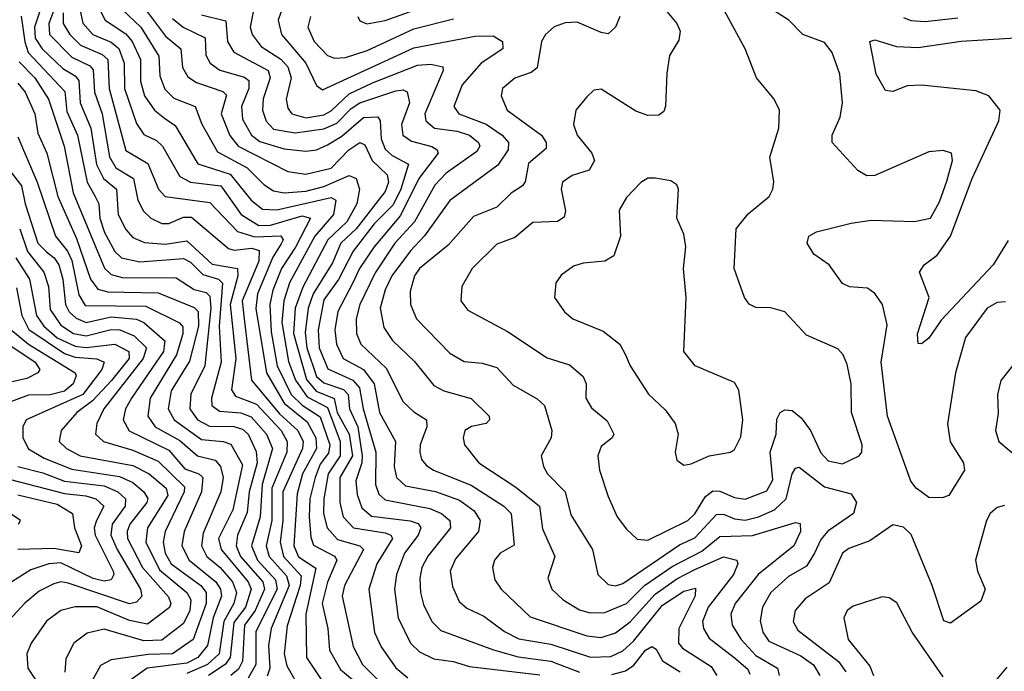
# Model space of a CAD drawing. Extents: x 1308313 to 1441400, y 959662 to 1036319.
# Tile 488 of 656: x 1392631 to 1395364, y 980156 to 981966. Entities that reach past the tile are written whole.
import ezdxf

# ---------------------------------------------------------------- set-up
doc = ezdxf.new("R2010")
doc.units = 0

msp = doc.modelspace()

# ---------------------------------------------------------------- linework, layer by layer
at = {"layer": '0CON10XD'}
for points in [[(1394413.8, 982005), (1394455.6, 981955), (1394464.4, 981934.4), (1394461.1, 981908.9), (1394435, 981866.7), (1394427.9, 981817.9), (1394423.9, 981726.1), (1394418.9, 981711.1), (1394405, 981700.5), (1394375, 981700.4), (1394341.7, 981711.7), (1394245, 981773.5), (1394225, 981770), (1394205, 981751.9), (1394174.6, 981715), (1394168.2, 981675), (1394178.4, 981645), (1394219.4, 981595), (1394226.2, 981575), (1394212.1, 981547.9), (1394165, 981533.6), (1394137.7, 981515), (1394133.6, 981495), (1394145.9, 981435), (1394142.8, 981417.2), (1394124.1, 981405.9), (1394055, 981403.1), (1394005, 981361.1), (1393955, 981342.7), (1393886.9, 981275), (1393858.5, 981225), (1393855.6, 981185), (1393875, 981159.5), (1393985, 981100.4), (1394095, 981027.2), (1394157.4, 981007.4), (1394195, 980975.5), (1394203.4, 980955), (1394202.9, 980915), (1394218.6, 980888.6), (1394261.9, 980851.9), (1394280, 980815), (1394275.6, 980805), (1394245, 980780.6), (1394235.4, 980755), (1394240.8, 980715), (1394265, 980642), (1394289.6, 980585), (1394315, 980550.9), (1394345, 980523.8), (1394375, 980520.6), (1394486.2, 980575), (1394505, 980593.9), (1394535, 980641.9), (1394555, 980657.5), (1394575, 980657.1), (1394615, 980639.1), (1394645, 980634.1), (1394705, 980658), (1394721.4, 980688.6), (1394714.1, 980765), (1394731.3, 980815), (1394733.3, 980856.7), (1394742.2, 980875), (1394755, 980882.3), (1394775, 980881.1), (1394800.3, 980860.3), (1394826.7, 980825), (1394855, 980763.1), (1394875, 980740.8), (1394915, 980732.6), (1394961.9, 980755), (1394969.1, 980765), (1394970, 980785), (1394940.6, 980875), (1394939.6, 980955), (1394928.1, 981008.1), (1394917.5, 981035), (1394902.3, 981052.3), (1394815, 981089.6), (1394755, 981154.4), (1394716, 981166), (1394675, 981166.5), (1394656.1, 981176.1), (1394643.5, 981195), (1394614.7, 981274.7), (1394620, 981385), (1394652.9, 981427.1), (1394711.9, 981475), (1394721.9, 981495), (1394724.4, 981515.6), (1394713.8, 981583.8), (1394738.5, 981665), (1394740, 981715), (1394725.6, 981745), (1394676.2, 981805), (1394644.7, 981884.7), (1394542.3, 982075)], [(1393569.1, 981975), (1393575, 981962.9), (1393594.7, 981954.7), (1393645, 981964.1), (1393825, 982028.8)], [(1392737.5, 982025), (1392711.1, 981955), (1392713.6, 981925), (1392775, 981862.3), (1392825, 981838.1), (1392835, 981826.4), (1392838, 981765), (1392859.4, 981705), (1392879.8, 981585), (1392897.9, 981555), (1392946.2, 981525), (1392958.9, 981465), (1392974.7, 981434.7), (1392995, 981414.4), (1393025, 981400.2), (1393045, 981400.5), (1393085, 981417.7), (1393107.9, 981418), (1393210.5, 981330.5), (1393226.3, 981326.3), (1393275, 981331.1), (1393295.2, 981325), (1393294.9, 981295), (1393248.1, 981185), (1393254, 981135), (1393274.2, 980965), (1393351.9, 980871.9), (1393403, 980825), (1393417.8, 980795), (1393415.7, 980775), (1393361.5, 980655), (1393361.3, 980575), (1393353.4, 980515), (1393363.4, 980475), (1393412, 980422), (1393409.8, 980395), (1393373, 980283), (1393365.1, 980205), (1393372.1, 980172.1), (1393410.3, 980105)], [(1392971.6, 982005), (1393035, 981920.2), (1393078.1, 981885), (1393082.9, 981832.9), (1393097.7, 981807.7), (1393121.5, 981791.5), (1393195, 981766.5), (1393205, 981756.1), (1393190, 981705), (1393214.4, 981644.4), (1393236.9, 981615), (1393375, 981544.4), (1393425, 981537), (1393495, 981553.3), (1393544.5, 981605), (1393575, 981624.8), (1393588.6, 981618.6), (1393609.1, 981575), (1393651, 981535), (1393654.4, 981515), (1393645, 981489.3), (1393565, 981385.1), (1393522.7, 981345), (1393499.2, 981290.8), (1393445.3, 981205), (1393431.5, 981165), (1393423.1, 981096.9), (1393428.3, 981055), (1393455.1, 980975.1), (1393475, 980957.9), (1393529.4, 980939.4), (1393542.2, 980925), (1393546.2, 980885), (1393569.7, 980835), (1393581.5, 980755), (1393580.8, 980735), (1393563.9, 980685), (1393567.7, 980647.7), (1393580.5, 980610.5), (1393607.5, 980587.5), (1393714.7, 980574.7), (1393736.6, 980566.6), (1393744.4, 980555), (1393736.6, 980535), (1393698.7, 980485), (1393677.2, 980425), (1393671, 980385), (1393681.5, 980305), (1393715.3, 980235), (1393740.9, 980210.9), (1393780.7, 980190.7), (1393834, 980184), (1393879.5, 980169.5), (1394075, 980147.1)], [(1393281.5, 982001.5), (1393270.7, 981945), (1393275.6, 981925), (1393301.4, 981891.4), (1393356, 981856), (1393374.7, 981834.7), (1393384, 981805), (1393370.4, 981745), (1393375, 981720), (1393385.9, 981705), (1393425, 981693.8), (1393475, 981701.8), (1393495, 981713), (1393545, 981760.5), (1393610.5, 981790.5), (1393735, 981839.4), (1393772.3, 981842.3), (1393805.4, 981835.4), (1393806.2, 981825), (1393755.6, 981705), (1393758.1, 981685), (1393782.1, 981665), (1393845, 981656.5), (1393879.4, 981645), (1393904.3, 981625), (1393908, 981615), (1393899.8, 981600.2), (1393815, 981539.7), (1393783.3, 981506.7), (1393726.8, 981405), (1393672.3, 981345), (1393617.4, 981262.6), (1393575.4, 981175), (1393564.9, 981135), (1393566.2, 981095), (1393577.4, 981065), (1393647.9, 980997.9), (1393695, 980904.7), (1393725, 980876.6), (1393759.7, 980855), (1393760.8, 980835), (1393742.6, 980785), (1393741.3, 980765), (1393746.4, 980745), (1393758.8, 980728.8), (1393779.1, 980715), (1393883.7, 980673.7), (1393974.7, 980615), (1393994.8, 980595), (1394003.6, 980506.4), (1393964.6, 980485), (1393949.2, 980465), (1393943.3, 980445), (1393950.1, 980410.1), (1393967.1, 980385), (1394047.6, 980307.6), (1394204.9, 980254.9), (1394245, 980250.3), (1394285, 980263.5), (1394325.7, 980294.3), (1394395, 980370.7), (1394455, 980413.2), (1394505, 980439.6), (1394585, 980474.8), (1394621.4, 980465), (1394624.5, 980455), (1394612.4, 980425), (1394542.5, 980335), (1394526.2, 980295), (1394529, 980275), (1394545, 980248.8), (1394614.6, 980194.6), (1394652.8, 980162.8), (1394658.2, 980148.2)], [(1393363, 982007), (1393348.6, 981965), (1393357.4, 981925), (1393425.5, 981845), (1393455, 981783.6), (1393471, 981771), (1393725, 981887.6), (1393895, 981920), (1393945, 981921.5), (1393971.2, 981905), (1393972.3, 981885), (1393911.6, 981845), (1393859.5, 981785), (1393836.4, 981725), (1393849.6, 981705), (1393925.8, 981675.8), (1393970.4, 981645), (1393987.7, 981625), (1393986.9, 981605), (1393958, 981562), (1393825, 981463.9), (1393754.6, 981365.4), (1393715.8, 981324.2), (1393663.5, 981255), (1393645, 981216.2), (1393631.8, 981165), (1393641.2, 981111.2), (1393665.8, 981075), (1393726.5, 981016.5), (1393780.6, 980950.6), (1393808.1, 980935), (1393884.4, 980914.4), (1393933.8, 980865), (1393935.5, 980855), (1393925.6, 980845), (1393885, 980836.1), (1393866.9, 980825), (1393861.8, 980805), (1393865.5, 980785), (1393905.5, 980735), (1394008.2, 980668.2), (1394073.5, 980615), (1394082.1, 980552.1), (1394116.9, 980475), (1394096.8, 980415), (1394107.9, 980385), (1394139.6, 980355), (1394185, 980326.9), (1394215, 980318.8), (1394255, 980320), (1394315, 980345.1), (1394365, 980394.4), (1394442, 980448), (1394525, 980490.2), (1394575, 980530.9), (1394665, 980533.7), (1394785, 980570), (1394797.3, 980567.3), (1394798.4, 980545), (1394780.2, 980505), (1394680.6, 980425), (1394616.9, 980345), (1394605.2, 980315), (1394609.1, 980285), (1394634.1, 980245), (1394675, 980200.2), (1394734.7, 980165), (1394739.2, 980145)], [(1392635, 981975.8), (1392644.4, 981904.4), (1392654.5, 981875), (1392756.2, 981766.2), (1392761.1, 981711.1), (1392790.8, 981645), (1392817.8, 981515), (1392839.8, 981475), (1392850.5, 981455), (1392852.7, 981415), (1392865.9, 981375), (1392895, 981322.7), (1392913.6, 981305), (1392963.9, 981293.9), (1393085, 981303.2), (1393105, 981293.1), (1393138.8, 981258.8), (1393182.4, 981245), (1393194, 981234), (1393184.5, 981114.5), (1393190, 981015), (1393162.8, 980915), (1393164.1, 980895), (1393185, 980879), (1393245, 980874.7), (1393272.9, 980862.9), (1393315.9, 980815), (1393332.1, 980775), (1393303.5, 980675), (1393298.4, 980585), (1393274.4, 980505), (1393291.2, 980465), (1393340.6, 980410.6), (1393345.4, 980385), (1393286.6, 980266.6), (1393286.3, 980175), (1393265, 980137.4)], [(1392688.7, 981995), (1392671.4, 981945), (1392673.1, 981915), (1392693.4, 981885), (1392750.5, 981830.5), (1392785, 981810.4), (1392795, 981797.6), (1392798.1, 981735), (1392827.7, 981665), (1392843.9, 981563.9), (1392863.4, 981525), (1392899, 981495), (1392904.2, 981425), (1392925, 981383.5), (1392945, 981361.5), (1392977.3, 981347.3), (1393035, 981342.6), (1393095, 981351.8), (1393165, 981287.3), (1393235, 981275.3), (1393235.9, 981255), (1393215.1, 981175), (1393230.9, 981025), (1393218.3, 980938.3), (1393230.1, 980920.1), (1393288.1, 980898.1), (1393356.3, 980825), (1393373.3, 980795), (1393372.2, 980765), (1393330.8, 980665), (1393331.1, 980575), (1393315.1, 980505), (1393322.8, 980475), (1393371.6, 980421.6), (1393378.7, 980395), (1393329.1, 980275), (1393321.6, 980228.4), (1393324.7, 980165.3), (1393317.3, 980142.7)], [(1392751.6, 981985), (1392751.6, 981955), (1392769.7, 981925), (1392799.7, 981895), (1392859.5, 981869.5), (1392875.4, 981855), (1392879.2, 981775), (1392925, 981602.4), (1392986.4, 981566.4), (1393015.6, 981495.6), (1393034.9, 981474.9), (1393158.1, 981458.1), (1393235, 981377.7), (1393283.4, 981363.4), (1393356.1, 981366.1), (1393362.1, 981355), (1393356.7, 981343.3), (1393333.8, 981306.2), (1393290.8, 981205), (1393286.2, 981163.8), (1393315.9, 980985), (1393365, 980900.7), (1393429.1, 980849.1), (1393453.1, 980805), (1393454.3, 980775), (1393416.1, 980705), (1393400.8, 980649.2), (1393391.9, 980505), (1393404.4, 980474.4), (1393452.5, 980442.5), (1393424.7, 980315), (1393427, 980195), (1393475, 980122.7)], [(1392797.4, 981995), (1392806.1, 981956.1), (1392833.3, 981925), (1392885, 981903.7), (1392906.1, 981886.1), (1392921.1, 981845), (1392921.6, 981775), (1392955, 981678), (1392975, 981647.1), (1393010.3, 981630.3), (1393027.2, 981615), (1393075, 981530.5), (1393105.1, 981515.1), (1393189.1, 981505), (1393245.1, 981425.1), (1393294.5, 981394.5), (1393326.8, 981395), (1393415, 981420.9), (1393437.9, 981415), (1393396.1, 981333.9), (1393357.1, 981275), (1393333.3, 981215), (1393325.5, 981175), (1393328.8, 981098.8), (1393345.9, 981005), (1393384.1, 980925), (1393415, 980895.1), (1393465, 980862.7), (1393491.8, 980785), (1393488.2, 980761.8), (1393465, 980731.7), (1393450.6, 980695), (1393436.4, 980635), (1393434.3, 980585), (1393438.6, 980528.6), (1393446.4, 980506.4), (1393505, 980476.2), (1393510.9, 980465), (1393485.6, 980404.4), (1393470.7, 980345), (1393486.3, 980275), (1393491, 980215), (1393521.1, 980161.1), (1393581.6, 980111.6)], [(1392851.7, 981995), (1392867.6, 981965), (1392925, 981926.4), (1392943, 981905), (1392966.4, 981855), (1392966.2, 981795), (1392977.1, 981755), (1393005, 981714.3), (1393033, 981693), (1393061.8, 981671.8), (1393125, 981565.6), (1393215, 981537), (1393273.4, 981465), (1393305, 981439.7), (1393345, 981437.9), (1393495, 981472.3), (1393508, 981465), (1393502.2, 981425), (1393450.4, 981365), (1393379.8, 981235), (1393363.6, 981185), (1393358.1, 981125), (1393376.5, 981016.5), (1393396.7, 980965), (1393428.9, 980918.9), (1393485, 980888.8), (1393520.6, 980795), (1393520.6, 980755), (1393487.5, 980705), (1393475.1, 980635), (1393473.8, 980595), (1393484.7, 980554.7), (1393512.6, 980522.6), (1393575.3, 980505.3), (1393585.6, 980495), (1393532.3, 980395), (1393526.2, 980365), (1393556.9, 980225), (1393582.4, 980175), (1393663.2, 980095)], [(1392914.5, 981995), (1392966.7, 981945), (1393016.6, 981865), (1393020.1, 981810.1), (1393033.5, 981773.5), (1393058.5, 981748.5), (1393117.5, 981725), (1393136.1, 981676.1), (1393179.5, 981599.5), (1393262.1, 981555), (1393308.4, 981508.4), (1393335, 981490.5), (1393365, 981485.4), (1393425, 981490.2), (1393475, 981502.4), (1393545, 981533), (1393565, 981525.4), (1393574, 981495), (1393566.9, 981455), (1393539.1, 981405), (1393485.8, 981355), (1393416.3, 981223.7), (1393395.4, 981165), (1393390.7, 981095), (1393427.1, 980967.1), (1393454.2, 980934.2), (1393504.2, 980914.2), (1393511.7, 980875), (1393545.4, 980815), (1393554.9, 980754.9), (1393519.7, 980695), (1393519.1, 980625), (1393528.6, 980585), (1393557.8, 980555), (1393645, 980541.2), (1393661.2, 980535), (1393665.5, 980525.5), (1393622.6, 980455), (1393599.8, 980385), (1393615.3, 980264.7), (1393634.1, 980224.1), (1393675, 980165.8), (1393708.3, 980138.3)], [(1393135, 981979.5), (1393202.8, 981962.8), (1393207.3, 981905), (1393225, 981875.7), (1393320.3, 981825), (1393326.2, 981805), (1393306.3, 981746.3), (1393305.2, 981715), (1393315, 981684.1), (1393335, 981662.4), (1393395, 981651.6), (1393475, 981662.5), (1393511.4, 981678.6), (1393550.8, 981719.2), (1393575.2, 981734.8), (1393675, 981768.8), (1393695, 981771.1), (1393706.1, 981766.1), (1393712.8, 981735), (1393690.8, 981675), (1393694.8, 981645), (1393718.7, 981628.7), (1393775, 981614), (1393789.3, 981605), (1393792.1, 981595), (1393738.7, 981525), (1393687.7, 981422.3), (1393615.1, 981335), (1393574.1, 981275), (1393555.2, 981235.2), (1393514.1, 981155.9), (1393505.6, 981105), (1393509.9, 981065), (1393528.8, 981025), (1393585, 980994.6), (1393614.6, 980955), (1393629.4, 980875), (1393673.8, 980795), (1393670, 980725), (1393676.9, 980695), (1393701.7, 980671.7), (1393785, 980655.6), (1393851.5, 980631.5), (1393892.4, 980602.4), (1393909, 980575), (1393904.8, 980545), (1393841.1, 980468.9), (1393826.2, 980435), (1393831.9, 980391.9), (1393850.8, 980350.8), (1393871.9, 980331.9), (1393919.3, 980309.3), (1393976.9, 980266.9), (1394016.9, 980246.9), (1394105, 980231.9), (1394215.4, 980195.4), (1394272.1, 980197.9), (1394305, 980213.6), (1394335, 980240.3), (1394415, 980340.5), (1394475, 980378.9), (1394507, 980387), (1394505.8, 980365.8), (1394461.1, 980275), (1394460, 980235), (1394471.1, 980221.1), (1394550.1, 980170.1), (1394565.9, 980145)], [(1393437.6, 981975), (1393430.6, 981945), (1393448.3, 981905), (1393485, 981866.2), (1393505, 981859.1), (1393535, 981860.6), (1393595, 981880), (1393725, 981940.3), (1393835, 981968)], [(1394296.7, 981975), (1394284.7, 981945.3), (1394265, 981926.9), (1394245, 981930), (1394178.8, 981958.8), (1394145, 981957), (1394115, 981946.4), (1394091, 981925), (1394079, 981905), (1394067.7, 981832.3), (1394050.4, 981819.6), (1394005, 981803.8), (1393971.5, 981775), (1393967.3, 981755), (1393983.9, 981715), (1394079.2, 981645), (1394092.5, 981625), (1394092.1, 981607.9), (1394043.2, 981566.8), (1394034.3, 981515.7), (1394027.1, 981505), (1393995, 981484.2), (1393955.4, 981445), (1393890.7, 981419.3), (1393819.9, 981340.1), (1393740.5, 981275), (1393727.2, 981255), (1393715, 981211.2), (1393715.7, 981175), (1393731.9, 981135), (1393825, 981040), (1393865, 981017.1), (1393915, 981012.6), (1393955, 980999.7), (1394001, 980951), (1394067, 980913), (1394087.5, 980895), (1394107.8, 980825), (1394106.4, 980805), (1394078.5, 980755), (1394084.7, 980725), (1394096, 980705), (1394145.3, 980655), (1394161.1, 980591.1), (1394221.1, 980495), (1394236.2, 980425), (1394265, 980397.2), (1394285, 980393.5), (1394305, 980400), (1394462.2, 980507.8), (1394505, 980526.9), (1394565, 980591.6), (1394585, 980593.2), (1394615, 980580.1), (1394645, 980576.3), (1394681.8, 980585), (1394726.2, 980605), (1394759.1, 980635), (1394775.8, 980705), (1394785, 980720.9), (1394795, 980723.3), (1394865, 980669.1), (1394939.1, 980649.1), (1394954.1, 980625), (1394945.9, 980595), (1394874.7, 980545.3), (1394855, 980522.5), (1394837.3, 980485), (1394815, 980448.3), (1394765, 980419.8), (1394716.6, 980375), (1394693.5, 980335), (1394686.8, 980296.8), (1394694.4, 980265), (1394710.6, 980240.6), (1394799.9, 980199.9), (1394835, 980174.2), (1394851.9, 980145)], [(1395367.8, 981182.2), (1395345, 981181.1), (1395317.3, 981165), (1395256.9, 981083.1), (1395228.9, 980985), (1395206.5, 980843.5), (1395214.1, 980794.1), (1395251.5, 980735), (1395254.4, 980715), (1395210.8, 980645), (1395191.7, 980638.3), (1395155, 980639.2), (1395120, 980665), (1395105, 980684.4), (1395040.3, 980865), (1395022.6, 981015), (1395038.8, 981118.8), (1395026.2, 981175), (1395005.2, 981205.2), (1394985, 981220.9), (1394934.6, 981224.6), (1394915, 981233.5), (1394878.5, 981285), (1394835.7, 981315), (1394816.9, 981345), (1394821.4, 981365), (1394842.7, 981377.3), (1394939.2, 981400.8), (1394995, 981409.2), (1395115, 981405.6), (1395160, 981415), (1395185, 981460.6), (1395205, 981518), (1395220.5, 981575), (1395217.5, 981595), (1395195, 981602.5), (1395155, 981599.4), (1395005, 981533.3), (1394982.8, 981532.8), (1394957.6, 981547.6), (1394886.5, 981625), (1394886.2, 981645), (1394909.1, 981695), (1394915.3, 981735.3), (1394908.2, 981815), (1394886.9, 981875), (1394865, 981902.7), (1394805.3, 981925.3), (1394766.5, 981965), (1394715, 981997.5)], [(1393055, 981969.3), (1393084.3, 981945), (1393145.3, 981915.3), (1393147.7, 981867.7), (1393159, 981845), (1393186.2, 981826.2), (1393255, 981806.1), (1393266.7, 981796.7), (1393266.4, 981775), (1393246.8, 981725), (1393249.4, 981689.4), (1393274.2, 981645), (1393297.3, 981627.3), (1393365, 981607.6), (1393425, 981600.8), (1393455, 981604.4), (1393485, 981618.1), (1393525, 981642.1), (1393585, 981694.4), (1393625, 981696.7), (1393631.9, 981685), (1393634.4, 981635), (1393645, 981606.8), (1393665, 981588.8), (1393709.8, 981565), (1393688.9, 981495), (1393668, 981452), (1393615, 981399.1), (1393556.5, 981323.5), (1393515.9, 981244.1), (1393475, 981187.7), (1393459.7, 981105), (1393462.5, 981055), (1393486.6, 980996.6), (1393555.3, 980965.3), (1393573.8, 980943.8), (1393584.6, 980885.4), (1393619.8, 980765), (1393618.9, 980675), (1393628.1, 980648.1), (1393645, 980632.7), (1393769, 980609), (1393801.8, 980595), (1393824.7, 980575), (1393826.3, 980555), (1393763.5, 980476.5), (1393747.6, 980445), (1393741.5, 980415), (1393743, 980375), (1393751.9, 980341.9), (1393775.3, 980295), (1393800.2, 980270.2), (1393945.8, 980215.8), (1394015, 980196.7), (1394105, 980184.4), (1394185, 980154.2)], [(1395085, 981971.9), (1395105, 981963.9), (1395145, 981961.3), (1395235, 981971.5)], [(1395375, 981353.2), (1395333.5, 981285), (1395188.8, 981131.2), (1395155, 981081.9), (1395135, 981065.8), (1395125, 981066.7), (1395123.9, 981093.9), (1395156.1, 981195), (1395128.9, 981265), (1395142.2, 981285), (1395177.6, 981312.4), (1395215, 981364.6), (1395275.2, 981525), (1395349, 981685), (1395352.7, 981715), (1395321.5, 981755), (1395285, 981768.3), (1395134.4, 981784.4), (1395095, 981782.6), (1395055, 981766.2), (1395035, 981769.5), (1395008.8, 981815), (1394990.8, 981905), (1395005, 981910), (1395065, 981891.7), (1395125, 981888.8), (1395245, 981906.2), (1395425, 981917.1)], [(1392629.4, 981849.4), (1392672.8, 981805), (1392710.7, 981745), (1392753.6, 981615), (1392778.6, 981485), (1392865.6, 981275.6), (1392885, 981258.7), (1392915, 981250.2), (1393065, 981248.7), (1393115, 981216.3), (1393148, 981208), (1393158.6, 981198.6), (1393161.5, 981165), (1393144.7, 981005), (1393105.9, 980925.9), (1393102.8, 980885), (1393124.5, 980855), (1393157.3, 980837.3), (1393225, 980836.4), (1393249.3, 980829.3), (1393265.4, 980815), (1393286.8, 980766.8), (1393290.1, 980735), (1393267.8, 980655), (1393262.3, 980597.7), (1393234.9, 980535), (1393231.6, 980505), (1393243.7, 980475), (1393305.3, 980405), (1393310.7, 980385), (1393284.3, 980325.7), (1393254.9, 980285), (1393248.8, 980185), (1393238, 980162), (1393216.8, 980145)], [(1392625, 981790), (1392645.3, 981765.2), (1392672.4, 981705), (1392681.3, 981651.3), (1392705.5, 981595.5), (1392736.4, 981475), (1392788, 981358), (1392826.9, 981245), (1392847.4, 981217.4), (1392875, 981210.2), (1393015, 981207.5), (1393115, 981166.6), (1393125.9, 981155.9), (1393127.3, 981115), (1393102.2, 981017.8), (1393051.5, 980935), (1393042.6, 980885), (1393059.3, 980855), (1393135, 980799.9), (1393195.1, 980795.1), (1393217, 980787), (1393249.5, 980729.5), (1393222.2, 980605), (1393182.7, 980525), (1393190.4, 980495), (1393264.5, 980405), (1393273.1, 980385), (1393257.4, 980335), (1393225, 980292.3), (1393214.8, 980194.8), (1393201.2, 980175), (1393155.2, 980145)], [(1392625, 981640.9), (1392679.3, 981515), (1392729.8, 981365), (1392763.3, 981323.3), (1392775, 981296.9), (1392795, 981202.3), (1392811.9, 981171.9), (1392980.9, 981170.9), (1393074, 981124), (1393083.3, 981113.3), (1393084, 981094), (1393066.2, 981035), (1392993, 980915), (1392986.5, 980865), (1393006.3, 980835), (1393075, 980797.3), (1393124.4, 980754.4), (1393173, 980743), (1393188.2, 980725), (1393195.7, 980695), (1393188.9, 980655), (1393139.7, 980540.3), (1393135.4, 980505), (1393150.4, 980475), (1393187.1, 980445), (1393221.6, 980405), (1393232.2, 980375), (1393224.7, 980345), (1393197, 980295), (1393184.2, 980205), (1393151.9, 980175), (1393095, 980150)], [(1392605, 981544.8), (1392635.6, 981505), (1392645.4, 981455), (1392680.8, 981345), (1392705, 981321.8), (1392726, 981305), (1392738.8, 981285), (1392750.2, 981245), (1392758.2, 981175), (1392768.1, 981155), (1392787, 981137), (1392815, 981124.9), (1392885, 981140.8), (1392955, 981134.4), (1392975, 981124.9), (1393033.8, 981073.8), (1393030, 981045), (1392941.1, 980915), (1392924.8, 980885), (1392918.1, 980855), (1392934.7, 980824.7), (1393045, 980770.5), (1393089, 980719), (1393128.1, 980705), (1393138.8, 980695), (1393135.1, 980654.9), (1393087, 980545), (1393081.1, 980505), (1393100.9, 980465), (1393175.6, 980405), (1393187.7, 980385), (1393190.6, 980365), (1393168, 980305), (1393151.8, 980228.2), (1393125, 980195.1), (1393095, 980179.2), (1392984.8, 980165.2), (1392903.5, 980106.5)], [(1394475, 980728.8), (1394495, 980732.9), (1394545, 980754.6), (1394604.5, 980765.5), (1394615, 980772.5), (1394632.6, 980807.4), (1394638.2, 980855), (1394626.9, 980936.9), (1394615, 980958.8), (1394506, 981005), (1394474.4, 981045), (1394480.9, 981195), (1394473.5, 981275), (1394480, 981335), (1394475, 981370), (1394455.6, 981415), (1394460, 981495), (1394455, 981507.5), (1394438.8, 981518.8), (1394395, 981526.2), (1394375, 981526), (1394355, 981514), (1394315, 981472.5), (1394295, 981436.7), (1394298.5, 981365), (1394280.2, 981309.8), (1394255, 981295.5), (1394195, 981290), (1394168.3, 981281.7), (1394133.7, 981256.3), (1394119.2, 981235), (1394115.8, 981195), (1394142.9, 981155), (1394166, 981135), (1394250.8, 981100.8), (1394296.9, 981065), (1394312.7, 981035), (1394325.6, 981005), (1394376.2, 980926.2), (1394422.4, 980882.4), (1394450.6, 980845), (1394458.6, 980815), (1394450.8, 980765), (1394455, 980742.5), (1394475, 980728.8)], [(1392630.5, 981385), (1392652.4, 981322.4), (1392698, 981265), (1392710.7, 981225), (1392715, 981161.1), (1392745, 981117.8), (1392780.3, 981095), (1392815, 981087.8), (1392885, 981106), (1392908.2, 981105), (1392948, 981088), (1392982.5, 981055), (1392973.1, 981025), (1392864.6, 980885), (1392844.5, 980845), (1392841, 980815), (1392863.6, 980795), (1392945, 980770.8), (1393015, 980740.5), (1393088.6, 980668.6), (1393087.6, 980655), (1393034.9, 980545), (1393029.4, 980515), (1393034.9, 980485), (1393051.3, 980455), (1393133.5, 980395), (1393148.5, 980375), (1393148.2, 980345), (1393112.3, 980245), (1393055.1, 980204.9), (1392986.9, 980203.1), (1392885, 980188.8), (1392855, 980172.5), (1392829, 980125)], [(1392619.7, 981305), (1392658.1, 981245), (1392677.1, 981145), (1392697.9, 981115), (1392735, 981082.2), (1392785, 981059.5), (1392815, 981055.8), (1392894.5, 981064.5), (1392933.7, 981045), (1392934.5, 981025), (1392885.6, 980964.4), (1392832.9, 980907.2), (1392789.6, 980875), (1392745.9, 980825), (1392740, 980795), (1392760.5, 980775), (1392798.8, 980755), (1392945, 980728.4), (1392990.2, 980705), (1393037, 980665), (1393042, 980645), (1392985.5, 980554.5), (1392980.6, 980515), (1393018.3, 980438.3), (1393094.8, 980375), (1393106.2, 980355), (1393102.8, 980325), (1393085, 980288.9), (1393025, 980242.6), (1392975, 980240.7), (1392865, 980273.8), (1392817.5, 980262.5), (1392780.7, 980235), (1392759, 980191), (1392756.1, 980153.9)], [(1392621.6, 981221.6), (1392636.1, 981145), (1392656, 981106), (1392755, 981038.8), (1392785, 981029.2), (1392844.3, 981024.3), (1392865.3, 981015), (1392858.3, 980995), (1392805.9, 980925), (1392648.7, 980855), (1392639.3, 980835), (1392639.3, 980805), (1392655, 980774.3), (1392698.5, 980748.5), (1392775, 980718.1), (1392907.9, 980697.9), (1392945, 980680.4), (1392975.6, 980655), (1392986.2, 980636.2), (1392983.2, 980625), (1392936.5, 980565), (1392929.1, 980545), (1392930, 980525), (1392971.4, 980445), (1393043.3, 980363.3), (1393049.8, 980345), (1393046.2, 980333.8), (1392985, 980287.5), (1392935, 980298), (1392845, 980335.1), (1392785, 980335.2), (1392745, 980325.2), (1392705, 980295.4), (1392662.1, 980235), (1392650.3, 980205), (1392652.9, 980165), (1392709.5, 980079.5)], [(1392606.9, 981105), (1392655, 981065.3), (1392784.6, 980985), (1392787, 980977), (1392779.3, 980955), (1392755, 980934), (1392715, 980923.8), (1392655, 980923.4), (1392583.1, 980896.9)], [(1392608.6, 981058.6), (1392673.6, 981015), (1392686.9, 980995), (1392681.1, 980985), (1392650.3, 980969.7), (1392555, 980948)], [(1395390.5, 981009.5), (1395355, 980963.8), (1395345.4, 980925), (1395347.8, 980872.2), (1395340, 980825), (1395349.2, 980795), (1395406.7, 980746.7)], [(1392625.1, 980725.1), (1392695, 980707.7), (1392754.7, 980684.7), (1392865, 980671.5), (1392902.7, 980655), (1392924.5, 980635), (1392923.2, 980615), (1392887, 980565), (1392884, 980535), (1392901.1, 980495), (1392966.2, 980385), (1392970, 980365), (1392955, 980348.3), (1392935, 980343.5), (1392765, 980401.5), (1392745, 980404.8), (1392725, 980399.8), (1392685, 980379), (1392644.6, 980345.4), (1392570.3, 980265)], [(1392576.6, 980696.6), (1392755, 980650.7), (1392814.2, 980644.2), (1392842.1, 980635), (1392864.4, 980615), (1392844, 980575), (1392837.4, 980555), (1392839.7, 980535), (1392890, 980435), (1392892.2, 980425), (1392885, 980410.4), (1392865, 980407), (1392835, 980414.4), (1392745, 980457.6), (1392711.5, 980455), (1392661.3, 980438.7), (1392608.4, 980405)], [(1392625, 980646.7), (1392735, 980620.4), (1392776.9, 980595), (1392782.5, 980555), (1392802.2, 980505), (1392795, 980485.3), (1392725, 980497.9), (1392625.4, 980494.6)], [(1392627.5, 980565), (1392632.9, 980575), (1392586.7, 980606.7)], [(1395365, 980617.1), (1395345, 980611.5), (1395325.6, 980595), (1395314.6, 980575), (1395284.7, 980465), (1395289.6, 980435), (1395310.9, 980385), (1395298.9, 980351.1), (1395215, 980290), (1395196.3, 980296.3), (1395164.3, 980395), (1395106.2, 980536.2), (1395085, 980556.4), (1395055, 980562.9), (1394990.8, 980519.2), (1394932.9, 980497.1), (1394915.5, 980484.5), (1394877.9, 980402.1), (1394811.8, 980358.2), (1394784.2, 980325.8), (1394777.9, 980295), (1394790.9, 980270.9), (1394904, 980184), (1394924.8, 980155)], [(1395195, 980140.8), (1395108.2, 980265), (1395066.5, 980346.5), (1395045, 980360.6), (1395025, 980363.3), (1394945, 980337.6), (1394928.5, 980325), (1394918.5, 980305), (1394930.6, 980245), (1394990.8, 980170.8), (1395001.5, 980145)], [(1394275, 980147.2), (1394312.3, 980157.7), (1394336.2, 980173.8), (1394368, 980215), (1394385.5, 980225.5), (1394397.9, 980217.9), (1394415.3, 980185.3), (1394464.8, 980155)], [(1395371.9, 980168.1), (1395343.6, 980135)]]:
    msp.add_lwpolyline(points, dxfattribs=at)

doc.saveas('drawing.dxf')
